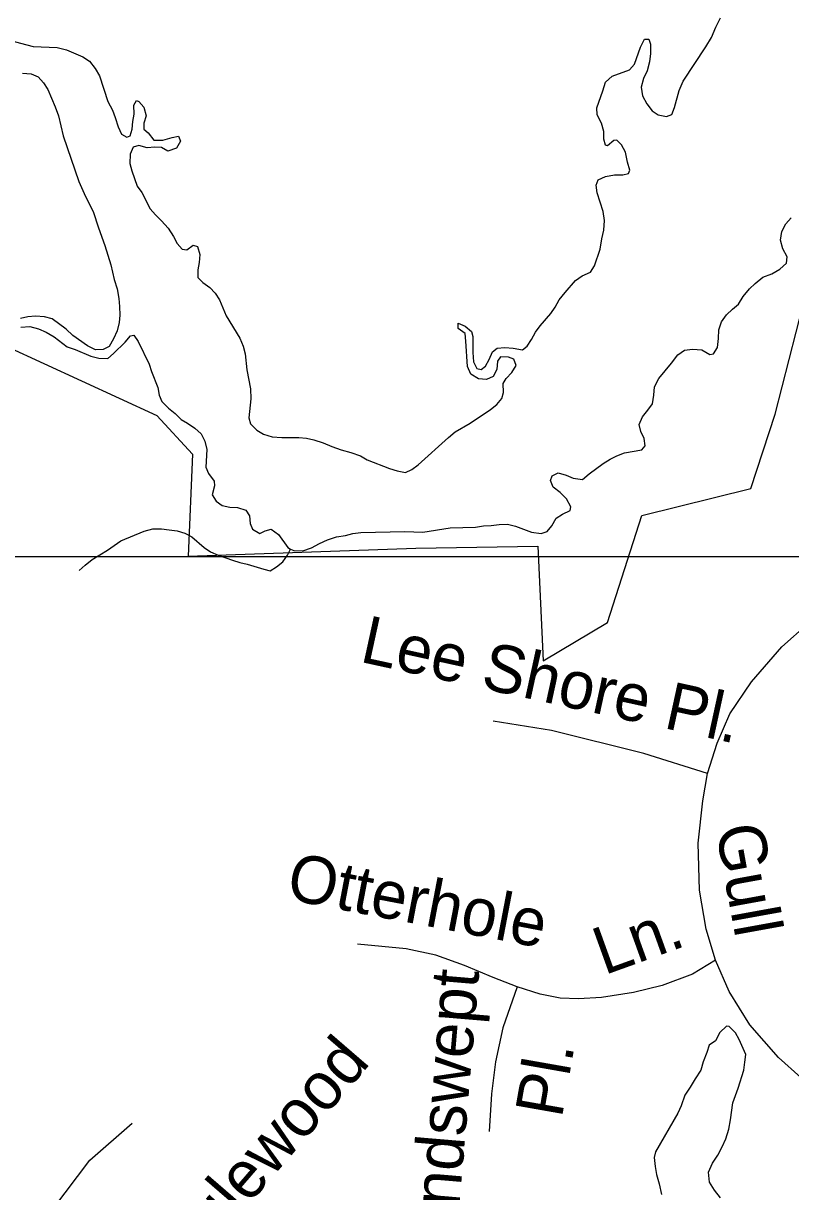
# Model space of a CAD drawing. Extents: x 2290055 to 2389491, y 66597 to 237875.
# Drawn here: x 2360547 to 2362080, y 184294 to 186629 of the extents above; entities that cross this region are included whole.
import ezdxf

# ---------------------------------------------------------------- set-up
doc = ezdxf.new("R2010")
doc.units = 0
for name, color, linetype in [('Exist Boundary Political City Limit New', 7, 'Continuous'), ('Exist Hydrographic Creek Single Shore', 7, 'Continuous'), ('Exist Hydrographic Pond Under 1500 Sq Ft', 7, 'Continuous'), ('Exist Hydrographic River Shore', 7, 'Continuous'), ('Exist Road Non-System Type 51', 7, 'Continuous'), ('Exist Road Non-System Type 51 Label', 7, 'Continuous'), ('Map Preparation Boundary City Limit Buffer Line', 7, 'Continuous'), ('Map Preparation Inset Cut Line', 7, 'Continuous')]:
    doc.layers.add(name, color=color, linetype=linetype)

msp = doc.modelspace()

# ---------------------------------------------------------------- linework, layer by layer
at = {"layer": 'Exist Boundary Political City Limit New'}
msp.add_lwpolyline([(2360512.8, 185983.7), (2360814, 185844.8), (2360885, 185767.9), (2360876.2, 185563.9), (2361331, 185580.3), (2361574.8, 185583.7), (2361585.5, 185354.7), (2361714.2, 185431.8), (2361782.7, 185645.3), (2362001, 185699.3), (2362049.2, 185847.7), (2362105.5, 186066.5)], dxfattribs=at)
at = {"layer": 'Exist Hydrographic Creek Single Shore'}
msp.add_lwpolyline([(2360658.7, 185535.5), (2360670.5, 185546.1), (2360684.5, 185557.2), (2360715, 185576), (2360741.7, 185594.5), (2360788.5, 185614.1), (2360805.5, 185618.6), (2360823, 185618.8), (2360838, 185616.9), (2360854.2, 185614.5), (2360869.7, 185609.9), (2360883.5, 185602.4), (2360908.2, 185581.6), (2360921, 185572.7), (2360936.5, 185565.9), (2360964.7, 185555.9), (2360979.5, 185551.6), (2360994.5, 185548.3), (2361027.5, 185538), (2361040, 185534.9), (2361053, 185543), (2361065.5, 185552.9), (2361074.7, 185565.9), (2361081, 185578.3)], dxfattribs=at)
at = {"layer": 'Exist Hydrographic Pond Under 1500 Sq Ft'}
msp.add_lwpolyline([(2361940.1, 184281.7), (2361928.4, 184296.9), (2361917.9, 184313.5), (2361916.1, 184333.1), (2361923.9, 184350.9), (2361934.6, 184367.3), (2361943.4, 184383.6), (2361950.6, 184400), (2361956.6, 184418.8), (2361960.4, 184437.6), (2361964.9, 184471.6), (2361975.4, 184501.2), (2361986.6, 184536.8), (2361989.1, 184552.8), (2361990.6, 184568.6), (2361977.4, 184598.2), (2361970.4, 184611.7), (2361957.6, 184624.3), (2361952.1, 184624.7), (2361938.9, 184612.3), (2361929.9, 184595.6), (2361917.4, 184586.9), (2361912.6, 184572), (2361905.4, 184553.7), (2361900.9, 184537.1), (2361889.4, 184519.9), (2361879.4, 184502.8), (2361868.6, 184487.3), (2361861.4, 184465.7), (2361855.1, 184451.2), (2361810.4, 184373.8), (2361807.4, 184362.2), (2361809.4, 184344.2), (2361812.4, 184328.2), (2361817.6, 184310.1), (2361822.4, 184288.6)], dxfattribs=at)
at = {"layer": 'Exist Hydrographic River Shore'}
for points in [[(2361618, 186076.4), (2361630, 186091.1), (2361650.5, 186114.7), (2361663.7, 186124), (2361680.2, 186131.7), (2361688.5, 186143.9), (2361699.7, 186177.8), (2361703.2, 186198.1), (2361707.2, 186215.4), (2361708.5, 186234.6), (2361706, 186252.6), (2361694, 186290.1), (2361692, 186305.1), (2361696, 186316.2), (2361710.2, 186322.5), (2361728.5, 186326), (2361745, 186326.2), (2361756.5, 186329), (2361759, 186335.4), (2361754.5, 186351.5), (2361750.5, 186371), (2361742.2, 186385.9), (2361732.7, 186395), (2361727, 186394.4), (2361714.2, 186384.1), (2361710.2, 186385.1), (2361706.7, 186397.6), (2361707, 186412.6), (2361702.5, 186429.1), (2361693.5, 186446.2), (2361692.7, 186459.6), (2361705, 186493.6), (2361710.2, 186511.5), (2361723.5, 186522.9), (2361758, 186535.6), (2361768.5, 186547.3), (2361780.5, 186581.1), (2361788, 186596.8), (2361797.2, 186597.3), (2361800.5, 186587.2), (2361800, 186568.3), (2361798.5, 186552.1), (2361793.5, 186533.9), (2361786, 186518.2), (2361781.5, 186501.3), (2361784.2, 186484), (2361793.2, 186467.6), (2361803.5, 186453.8), (2361815.5, 186445.7), (2361832.2, 186442.4), (2361843.2, 186446.3), (2361848.2, 186460.7), (2361857.7, 186494.2), (2361865.5, 186513.2), (2361911, 186581.8), (2361922, 186600.6), (2361931, 186621.2), (2361940.5, 186639.4)], [(2360518.5, 186594.9), (2360566.7, 186582.3), (2360614.5, 186580.3), (2360633.2, 186576.1), (2360666, 186561.7), (2360679, 186552.8), (2360690.2, 186538.2), (2360699, 186523.9), (2360716, 186472.8), (2360725, 186455), (2360730.5, 186440.4), (2360736.2, 186421.7), (2360743.2, 186407.3), (2360753.5, 186401.4), (2360760.5, 186404.1), (2360764.5, 186417.3), (2360766, 186432.4), (2360768.5, 186447.4), (2360767.7, 186464.9), (2360773.2, 186474.6), (2360777.5, 186472.8), (2360787.5, 186461), (2360792.2, 186443.6), (2360787.7, 186429), (2360787.5, 186417), (2360796.2, 186409.6), (2360807.7, 186395.4), (2360825.5, 186395.4), (2360844, 186400.9), (2360857, 186403.6), (2360861, 186393.3), (2360853, 186379.3), (2360835.7, 186373.1), (2360823, 186380.6), (2360809.5, 186381), (2360794.5, 186379.8), (2360778, 186384.6), (2360766.5, 186381.2), (2360760.2, 186367.5), (2360760, 186348.8), (2360763.7, 186334), (2360774.7, 186303.4), (2360784, 186290.5), (2360800.2, 186258.4), (2360811, 186245.8), (2360823, 186234.3), (2360836, 186219.4), (2360847, 186203), (2360854, 186189), (2360864, 186177.8), (2360873.5, 186176.4), (2360886, 186185.7), (2360894.7, 186182.8), (2360899.5, 186166.5), (2360898.5, 186151.1), (2360895.5, 186136), (2360895.5, 186120.6), (2360905.5, 186111.1), (2360919.7, 186101.2), (2360930, 186089.3), (2360939.2, 186076.1), (2360952.2, 186044.2), (2360979.5, 185999.6), (2360986.5, 185983.4), (2360990, 185968.4), (2360993.7, 185936.5), (2361001, 185898.5), (2361001.7, 185878.2), (2360997.5, 185840.5), (2361001, 185828.2), (2361013.5, 185816), (2361027, 185807.6), (2361044.2, 185802.7), (2361063.7, 185801.3), (2361097.2, 185801.3), (2361113, 185799.8), (2361127.7, 185796.3), (2361146, 185790.7), (2361163.5, 185783), (2361182.2, 185776.4)], [(2360545, 186529.3), (2360562.5, 186527.6), (2360576.2, 186521.5), (2360587.2, 186509.7), (2360595.7, 186496.8), (2360610.5, 186461.8), (2360617, 186443.8), (2360626.7, 186403.8), (2360658, 186312.8), (2360671, 186282.9), (2360686.5, 186252.6), (2360697, 186220.3), (2360709.7, 186184.8), (2360721.7, 186146.1)], [(2361081, 185578.3), (2361087.5, 185575.1), (2361105.5, 185574.9), (2361122.7, 185580.7), (2361139, 185589.3), (2361155, 185596.4), (2361173, 185602.6), (2361190.7, 185605.4), (2361205.5, 185609), (2361221.7, 185611.2), (2361309.5, 185613.3), (2361345.5, 185612.2), (2361400, 185620.8), (2361450.5, 185622.3), (2361466.2, 185624.8), (2361482, 185625.1), (2361498, 185627.4), (2361514.5, 185628.1), (2361530.5, 185624.2), (2361562.2, 185611.8), (2361581.7, 185609.3), (2361593.7, 185613), (2361603.2, 185624.9), (2361612, 185640), (2361624.2, 185647.7), (2361640, 185655.3), (2361641.2, 185662.5), (2361632.7, 185678.9), (2361619.5, 185691), (2361605.5, 185701.9), (2361600.5, 185715.1), (2361603.7, 185724.4), (2361615.5, 185730.3), (2361631.7, 185725.6), (2361645.7, 185719.8), (2361664.5, 185717.2), (2361678, 185728.8), (2361705.5, 185749.1), (2361719.5, 185757.6), (2361733.2, 185764.7), (2361748.5, 185770.8), (2361782.7, 185776.5), (2361789.7, 185784.3), (2361787.7, 185799.2), (2361781, 185813.3), (2361777.7, 185827.4), (2361784.2, 185842.5), (2361795, 185855.6), (2361804.2, 185868.5), (2361807.2, 185885.5), (2361808.2, 185902.2), (2361817, 185919), (2361842.2, 185950), (2361854.7, 185966.6), (2361868.5, 185975.6), (2361884.2, 185977.6), (2361903, 185976.1), (2361918.7, 185967.1), (2361926, 185968.4), (2361934, 185980.8), (2361936.5, 185998.9), (2361936.7, 186016), (2361942, 186032.5), (2361952, 186046.3), (2361964.2, 186057.8), (2361976, 186067.5), (2361985.5, 186082.7), (2361998, 186098.1), (2362009.2, 186108.6), (2362025, 186121.6), (2362042.7, 186128.2), (2362058.7, 186137.7), (2362072, 186149.6), (2362073.5, 186162.1), (2362065, 186178.2), (2362060.2, 186195.4), (2362062.5, 186213), (2362070.5, 186228.1), (2362081.7, 186240.4)], [(2360721.7, 186146.1), (2360728.7, 186116.9), (2360734.5, 186098.4), (2360737.7, 186078.7), (2360739.2, 186062.9), (2360739.7, 186045.7), (2360738.5, 186030.7), (2360734.2, 186014.2), (2360727, 185998.3), (2360718.2, 185983), (2360706.2, 185976.8), (2360691.2, 185976.6), (2360675, 185984.5), (2360646, 186004.7), (2360632.5, 186017.9), (2360604.2, 186038.5), (2360589.5, 186042.5), (2360571.2, 186043.5), (2360556.2, 186042.4), (2360541, 186039.1)], [(2361182.2, 185776.4), (2361201.7, 185771.2), (2361220.5, 185764.2), (2361234, 185756.4), (2361278.5, 185738.9), (2361293.7, 185734.4), (2361310.7, 185730.9), (2361323.5, 185737.2), (2361336.2, 185746.4), (2361396.7, 185801), (2361410, 185812.5), (2361440.2, 185829.5), (2361480.5, 185857.1), (2361493.5, 185867.3), (2361503.5, 185878.8), (2361506.5, 185891.2), (2361505.5, 185909.1), (2361511.5, 185918.9), (2361523, 185931), (2361531.5, 185944.7), (2361527, 185957.6), (2361516.5, 185962), (2361500.5, 185962.2), (2361494.7, 185953.9), (2361493.5, 185937.1), (2361486, 185923.3), (2361472.2, 185917.3), (2361456.5, 185918.6), (2361441.5, 185927.4), (2361434.5, 185943.2), (2361431.5, 185993.8), (2361429.7, 186008.8), (2361416.2, 186019.1), (2361416.2, 186029.6), (2361429.7, 186023.4), (2361442.7, 186012.7), (2361445.5, 186002.8), (2361445.2, 185971.2), (2361446.5, 185952.6), (2361453, 185939.1), (2361462, 185936.7), (2361470.5, 185943.5), (2361478, 185957.1), (2361484.5, 185972.4), (2361494, 185979.6), (2361509.2, 185981.3), (2361526, 185979.6), (2361544.2, 185976.6), (2361554, 185983.8), (2361562.5, 185997.1), (2361570.2, 186011.6), (2361579.5, 186024.2), (2361601, 186049.2), (2361609.7, 186061.7), (2361618, 186076.4)], [(2360542, 186021.6), (2360560.2, 186023), (2360577.2, 186018.4), (2360592.5, 186011.4), (2360608.7, 186002.6), (2360634.2, 185982.3), (2360650.5, 185977.2), (2360682, 185963.5), (2360698, 185959.9), (2360716, 185959.3), (2360727, 185968.9), (2360750.2, 185991.7), (2360761, 186004.6), (2360767.7, 186005.8), (2360776.2, 185992.7), (2360798.2, 185948), (2360803, 185933.3), (2360815.5, 185901.3), (2360818.5, 185885.9), (2360824, 185873.4), (2360837.2, 185859.7), (2360850.5, 185849), (2360862, 185837), (2360875.2, 185829.9), (2360889.5, 185820), (2360902.5, 185808.3), (2360909.5, 185793.9), (2360913.5, 185777.3), (2360911.7, 185742), (2360916.7, 185729.5), (2360928, 185714.2), (2360929.2, 185704.8), (2360924.5, 185686.6), (2360932.5, 185674), (2360944.5, 185665), (2360959.7, 185661.8), (2360974.7, 185661.5), (2360991.5, 185655.8), (2360999.2, 185644.5), (2361000, 185629.3), (2361004.7, 185617.8), (2361019.2, 185609.1), (2361030.5, 185614.8), (2361042.5, 185617.9), (2361056.5, 185607.4), (2361075.2, 185581.2), (2361081, 185578.3)]]:
    msp.add_lwpolyline(points, dxfattribs=at)
at = {"layer": 'Exist Road Non-System Type 51'}
for points in [[(2361914.5, 185129.6), (2361933.6, 185190.2), (2361959.1, 185249.2), (2362002.1, 185312.9), (2362062.6, 185383.1), (2362115.2, 185429.3)], [(2361914.5, 185129.6), (2361787, 185169.5), (2361602.2, 185215.7), (2361486.1, 185234.3)], [(2361930.4, 184756.6), (2361911.3, 184818.8), (2361898.5, 184896.9), (2361895.4, 184990.9), (2361904.9, 185075.4), (2361914.5, 185129.6)], [(2361533.7, 184703.2), (2361485.9, 184722.4), (2361428.5, 184746.3), (2361371.2, 184767), (2361312.2, 184779.7), (2361215, 184788.5)], [(2361930.4, 184756.6), (2361884.2, 184728.7), (2361823.7, 184706.4), (2361766.3, 184692.1), (2361702.6, 184682.5), (2361656.4, 184679.3), (2361619.7, 184680.9), (2361579.9, 184688.9), (2361533.7, 184703.2)], [(2362336.7, 184267.3), (2362271.4, 184361.3), (2362212.4, 184431.5), (2362145.5, 184482.5), (2362056.3, 184562.2), (2361998.9, 184627.5), (2361957.5, 184694.5), (2361930.4, 184756.6)], [(2361533.7, 184703.2), (2361505, 184621.9), (2361490.7, 184553.4), (2361482.7, 184489.6), (2361477.9, 184414.7)], [(2360606.1, 184259.3), (2360679.6, 184357.4), (2360764.1, 184430.9)]]:
    msp.add_lwpolyline(points, dxfattribs=at)
at = {"layer": 'Map Preparation Boundary City Limit Buffer Line'}
msp.add_lwpolyline([(2360512.8, 185983.7), (2360814, 185844.8), (2360885, 185767.9), (2360876.2, 185563.9), (2361331, 185580.3), (2361574.8, 185583.7), (2361585.5, 185354.7), (2361714.2, 185431.8), (2361782.7, 185645.3), (2362001, 185699.3), (2362049.2, 185847.7), (2362105.5, 186066.5)], dxfattribs=at)
at = {"layer": 'Map Preparation Inset Cut Line'}
msp.add_lwpolyline([(2352349.2, 185563.7), (2371494.9, 185563.7), (2371494.9, 192135.8), (2352349.2, 192135.8)], close=True, dxfattribs=at)

# ---------------------------------------------------------------- texts
at = {"layer": 'Exist Road Non-System Type 51 Label'}
for s, rotation, p in [('Lee Shore Pl.', 347.69, (2361217, 185353.5)), ('Gull', 280.2853, (2361930.1, 185021.2)), ('Otterhole', 349.1558, (2361069.8, 184879.2)), ('Ln.', 19.8398, (2361707.8, 184726.4)), ('Windswept', 85.1794, (2361405.6, 184115.1)), ('Anglewood', 49.185, (2360831.5, 184075.8)), ('Pl.', 79.9946, (2361622.9, 184439.4))]:
    msp.add_text(s, height=95, rotation=rotation, dxfattribs=at).set_placement(p)

doc.saveas('drawing.dxf')
